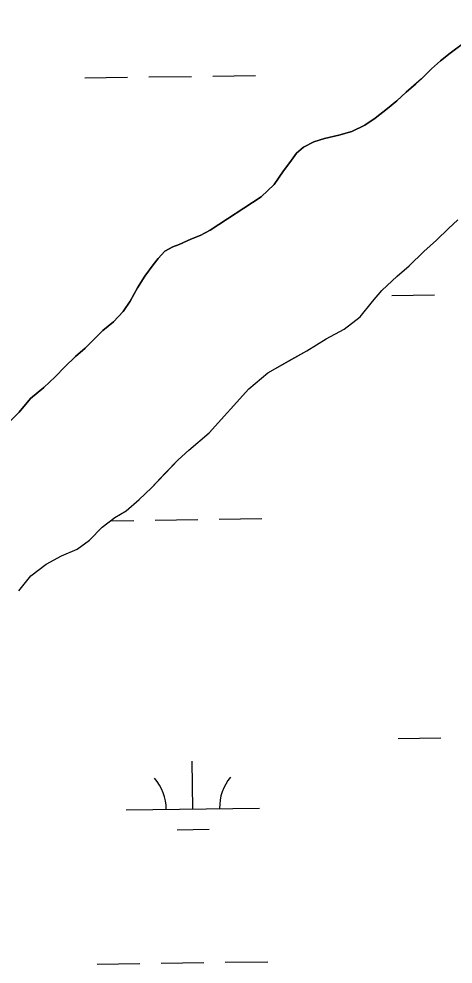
# Model space of a CAD drawing. Extents: x 3767014 to 3805179, y 361544 to 387384.
# Drawn here: x 3800563 to 3800889, y 374630 to 375339 of the extents above; entities that cross this region are included whole.
import ezdxf

# ---------------------------------------------------------------- set-up
doc = ezdxf.new("R2010")
doc.units = 0
doc.layers.add('V-TOPO-SHOR', color=7, linetype='Continuous')
doc.layers.add('V-WETL-SWMP', color=7, linetype='Continuous')

msp = doc.modelspace()

# ---------------------------------------------------------------- linework, layer by layer
at = {"layer": 'V-TOPO-SHOR'}
for points in [[(3800553.644, 375034.533), (3800563.292, 375044.402), (3800571.92, 375054.466), (3800581.789, 375062.713), (3800590.442, 375070.743), (3800597.676, 375078.35), (3800605.515, 375086.167), (3800612.765, 375092.35), (3800618.799, 375098.316), (3800626.036, 375105.516), (3800634.093, 375112.115), (3800641.325, 375119.926), (3800646.522, 375127.713), (3800652.103, 375137.539), (3800657.494, 375146.343), (3800663.902, 375154.957), (3800667.711, 375159.678), (3800672.532, 375165.021), (3800678.592, 375168.345), (3800683.249, 375170.227), (3800692.152, 375174.194), (3800699.238, 375176.918), (3800706.715, 375180.866), (3800744.861, 375205.909), (3800754.515, 375215.17), (3800761.718, 375225.421), (3800766.326, 375231.575), (3800771.327, 375238.749), (3800776.562, 375243.281), (3800784.447, 375247.236), (3800792.35, 375249.765), (3800803.1, 375252.127), (3800813.031, 375255.088), (3800822.536, 375259.669), (3800830.404, 375265.047), (3800839.675, 375272.271), (3800846.727, 375278.044), (3800853.567, 375284.428), (3800861.018, 375290.815), (3800865.247, 375294.524), (3800872.683, 375302.135), (3800879.527, 375308.111), (3800886.781, 375313.886), (3800920.854, 375339.492)], [(3800563.073, 374910.104), (3800572.037, 374921.321), (3800583.657, 374930.144), (3800595.103, 374936.337), (3800606.767, 374941.322), (3800616.185, 374948.3), (3800625.573, 374957.907), (3800634.988, 374965.085), (3800643.618, 374970.238), (3800653.424, 374978.635), (3800662.62, 374987.429), (3800673.202, 374998.664), (3800682.586, 375008.472), (3800690.585, 375015.839), (3800705.996, 375028.747), (3800735.526, 375061.822), (3800749.94, 375073.709), (3800768.01, 375084.019), (3800779.251, 375090.412), (3800793.7, 375099.268), (3800807.155, 375106.696), (3800819.175, 375115.926), (3800828.338, 375127.348), (3800835.315, 375135.714), (3800846.913, 375146.356), (3800855.918, 375154.138), (3800866.91, 375164.974), (3800876.31, 375173.367), (3800885.303, 375182.159), (3800892.504, 375188.708)]]:
    msp.add_lwpolyline(points, dxfattribs=at)
at = {"layer": 'V-WETL-SWMP'}
for p, q in [((3800920.855, 375339.492), (3800886.782, 375313.887)), ((3800879.528, 375308.11), (3800872.683, 375302.134)), ((3800886.782, 375313.887), (3800879.528, 375308.11)), ((3800872.683, 375302.134), (3800865.246, 375294.525)), ((3800612.665, 375295.244), (3800644.662, 375295.688)), ((3800660.66, 375295.91), (3800692.657, 375296.355)), ((3800708.656, 375296.577), (3800740.653, 375297.022)), ((3800865.246, 375294.525), (3800853.567, 375284.427)), ((3800853.567, 375284.427), (3800846.727, 375278.045)), ((3800846.727, 375278.045), (3800839.675, 375272.27)), ((3800839.675, 375272.27), (3800830.404, 375265.047)), ((3800822.535, 375259.67), (3800813.03, 375255.087)), ((3800830.404, 375265.047), (3800822.535, 375259.67)), ((3800803.1, 375252.126), (3800792.35, 375249.766)), ((3800813.03, 375255.087), (3800803.1, 375252.126)), ((3800784.448, 375247.236), (3800776.563, 375243.282)), ((3800792.35, 375249.766), (3800784.448, 375247.236)), ((3800771.327, 375238.748), (3800766.326, 375231.574)), ((3800776.563, 375243.282), (3800771.327, 375238.748)), ((3800766.326, 375231.574), (3800761.719, 375225.42)), ((3800761.719, 375225.42), (3800754.516, 375215.17)), ((3800754.516, 375215.17), (3800744.862, 375205.909)), ((3800744.862, 375205.909), (3800706.715, 375180.867)), ((3800885.303, 375182.159), (3800892.503, 375188.708)), ((3800706.715, 375180.867), (3800699.237, 375176.917)), ((3800876.31, 375173.366), (3800885.303, 375182.159)), ((3800692.151, 375174.193), (3800683.249, 375170.227)), ((3800699.237, 375176.917), (3800692.151, 375174.193)), ((3800866.909, 375164.973), (3800876.31, 375173.366)), ((3800678.593, 375168.344), (3800672.531, 375165.021)), ((3800683.249, 375170.227), (3800678.593, 375168.344)), ((3800667.712, 375159.678), (3800663.902, 375154.958)), ((3800672.531, 375165.021), (3800667.712, 375159.678)), ((3800855.919, 375154.137), (3800866.909, 375164.973)), ((3800663.902, 375154.958), (3800657.494, 375146.343)), ((3800846.914, 375146.355), (3800855.919, 375154.137)), ((3800657.494, 375146.343), (3800652.104, 375137.538)), ((3800835.315, 375135.714), (3800846.914, 375146.355)), ((3800652.104, 375137.538), (3800646.523, 375127.713)), ((3800828.338, 375127.349), (3800835.315, 375135.714)), ((3800842.956, 375131.926), (3800874.953, 375132.37)), ((3800646.523, 375127.713), (3800641.325, 375119.926)), ((3800819.174, 375115.927), (3800828.338, 375127.349)), ((3800641.325, 375119.926), (3800634.094, 375112.116)), ((3800634.094, 375112.116), (3800626.036, 375105.517)), ((3800807.155, 375106.696), (3800819.174, 375115.927)), ((3800626.036, 375105.517), (3800612.765, 375092.35)), ((3800793.7, 375099.267), (3800807.155, 375106.696)), ((3800779.252, 375090.412), (3800793.7, 375099.267)), ((3800612.765, 375092.35), (3800605.516, 375086.167)), ((3800749.94, 375073.708), (3800779.252, 375090.412)), ((3800605.516, 375086.167), (3800597.675, 375078.349)), ((3800597.675, 375078.349), (3800590.441, 375070.743)), ((3800590.441, 375070.743), (3800581.789, 375062.713)), ((3800735.526, 375061.822), (3800749.94, 375073.708)), ((3800581.789, 375062.713), (3800571.92, 375054.466)), ((3800705.997, 375028.747), (3800735.526, 375061.822)), ((3800571.92, 375054.466), (3800563.291, 375044.403)), ((3800563.291, 375044.403), (3800553.643, 375034.532)), ((3800690.585, 375015.839), (3800705.997, 375028.747)), ((3800682.586, 375008.472), (3800690.585, 375015.839)), ((3800662.619, 374987.429), (3800682.586, 375008.472)), ((3800653.424, 374978.635), (3800662.619, 374987.429)), ((3800643.619, 374970.237), (3800653.424, 374978.635)), ((3800634.988, 374965.086), (3800643.619, 374970.237)), ((3800625.573, 374957.906), (3800634.988, 374965.086)), ((3800631.997, 374962.805), (3800649.283, 374963.045)), ((3800665.281, 374963.268), (3800697.278, 374963.712)), ((3800713.277, 374963.934), (3800745.274, 374964.379)), ((3800616.185, 374948.3), (3800625.573, 374957.906)), ((3800606.767, 374941.322), (3800616.185, 374948.3)), ((3800595.104, 374936.338), (3800606.767, 374941.322)), ((3800583.656, 374930.145), (3800595.104, 374936.338)), ((3800572.037, 374921.322), (3800583.656, 374930.145)), ((3800563.072, 374910.105), (3800572.037, 374921.322)), ((3800847.577, 374799.283), (3800879.574, 374799.727)), ((3800693.704, 374746.398), (3800693.204, 374782.395)), ((3800643.709, 374745.704), (3800743.7, 374747.093)), ((3800681.92, 374730.802), (3800705.918, 374731.136)), ((3800621.907, 374629.958), (3800653.904, 374630.402)), ((3800669.902, 374630.625), (3800701.899, 374631.069)), ((3800717.897, 374631.291), (3800749.894, 374631.736))]:
    msp.add_line(p, q, dxfattribs=at)
for centre, start, end in [((3800638.46, 374746.106), 0.024037, 41.567696), ((3800748.935, 374747.64), 140.024034, 181.567693)]:
    msp.add_arc(centre, 35.246, start, end, dxfattribs=at)

doc.saveas('drawing.dxf')
